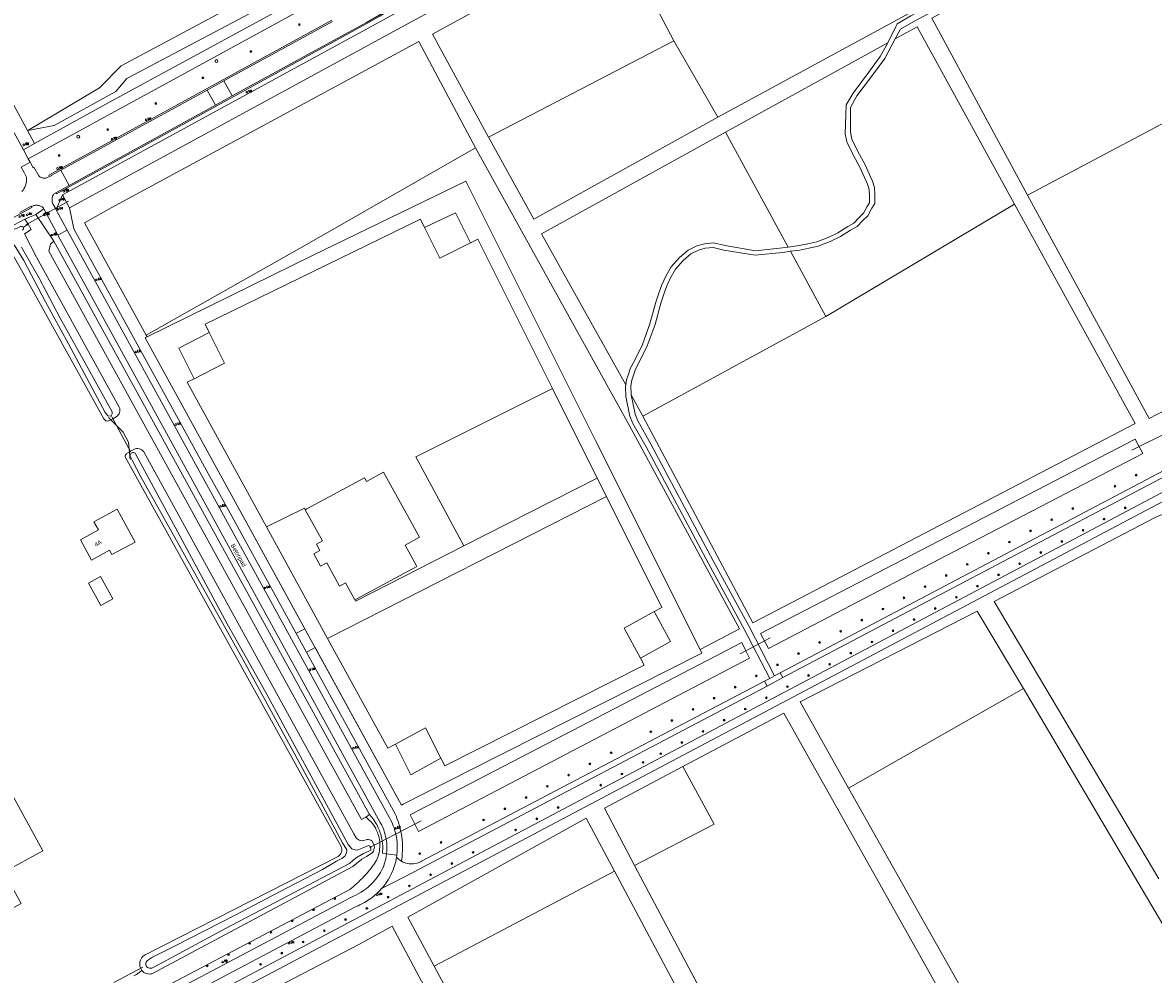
# Model space of a CAD drawing. Header units: metres. Extents: x 138165 to 154469, y 480134 to 494189.
# Tile 916 of 1056: x 148021 to 148352, y 487776 to 488054. Entities that reach past the tile are written whole.
import ezdxf

# ---------------------------------------------------------------- set-up
doc = ezdxf.new("R2010")
doc.units = ezdxf.units.M
doc.header["$LTSCALE"] = 0.001
doc.header["$MEASUREMENT"] = 0
for name, color, linetype, lineweight in [('Level 5', 7, 'Continuous', 0), ('TOP-L-duiker', 7, 'Continuous', 0), ('TOP-L-terrein schutting raster hek leuning', 7, 'Continuous', 0), ('TOP-L-topo objecten punt', 7, 'Continuous', 0), ('TOP-L-topo objecten vlak', 7, 'Continuous', 0), ('TOP-T-topo huisnummering naamgeving', 7, 'Continuous', 0)]:
    doc.layers.add(name, color=color, linetype=linetype, lineweight=lineweight)
doc.styles.add('Style-INTL_ISO', font='INTL_ISO.shx')
doc.styles.add('Style-STANDARD', font='STANDARD.shx')

# ---------------------------------------------------------------- blocks, each defined once
blk = doc.blocks.new('24')
at = {"layer": 'TOP-L-topo objecten punt', "color": 7, "linetype": 'Continuous', "lineweight": 0}
for radius in [0.025, 0.0182, 0.0115, 0.005]:
    blk.add_circle((0, 0), radius, dxfattribs=at)
blk = doc.blocks.new('*U13')
at = {"layer": 'Level 5', "color": 7, "linetype": 'Continuous', "lineweight": 0}
blk.add_circle((0, 0), 0.0415, dxfattribs=at)
blk = doc.blocks.new('150')
at = {"layer": 'Level 5', "color": 7, "linetype": 'Continuous', "lineweight": 0}
blk.add_blockref('*U13', (0, 0), dxfattribs=at)
blk = doc.blocks.new('16')
at = {"layer": 'TOP-L-topo objecten punt', "color": 7, "linetype": 'Continuous', "lineweight": 0}
blk.add_circle((0, 0), 0.025, dxfattribs=at)
at = {"layer": 'TOP-L-topo objecten punt', "color": 7, "linetype": 'Continuous', "lineweight": 0, "style": 'Style-STANDARD'}
blk.add_text('LM', height=0.06, dxfattribs=at).set_placement((0.0483, 0))
blk = doc.blocks.new('10')
at = {"layer": 'TOP-L-topo objecten punt', "linetype": 'Continuous', "lineweight": 0}
blk.add_circle((0, 0), 0.0125, dxfattribs=at)
blk = doc.blocks.new('126')
at = {"layer": 'TOP-L-topo objecten punt', "color": 7, "linetype": 'Continuous', "lineweight": 0}
blk.add_circle((0, 0), 0.025, dxfattribs=at)
at = {"layer": 'TOP-L-topo objecten punt', "color": 7, "linetype": 'Continuous', "lineweight": 0, "style": 'Style-STANDARD'}
blk.add_text('RV', height=0.06, dxfattribs=at).set_placement((0.0483, 0))
blk = doc.blocks.new('14')
at = {"layer": 'TOP-L-topo objecten punt', "color": 7, "linetype": 'Continuous', "lineweight": 0}
blk.add_circle((0, 0), 0.025, dxfattribs=at)
at = {"layer": 'TOP-L-topo objecten punt', "color": 7, "linetype": 'Continuous', "lineweight": 0, "style": 'Style-STANDARD'}
blk.add_text('VB', height=0.06, dxfattribs=at).set_placement((0.0483, 0))
blk = doc.blocks.new('175')
at = {"layer": 'TOP-L-topo objecten punt', "color": 7, "linetype": 'Continuous', "lineweight": 0}
blk.add_circle((0, 0), 0.025, dxfattribs=at)
at = {"layer": 'TOP-L-topo objecten punt', "color": 7, "linetype": 'Continuous', "lineweight": 0, "style": 'Style-STANDARD'}
blk.add_text('SB', height=0.06, dxfattribs=at).set_placement((0.0483, 0))
blk = doc.blocks.new('11')
at = {"layer": 'TOP-L-topo objecten punt', "color": 7, "linetype": 'Continuous', "lineweight": 0}
blk.add_circle((0, 0), 0.025, dxfattribs=at)
at = {"layer": 'TOP-L-topo objecten punt', "color": 7, "linetype": 'Continuous', "lineweight": 0, "style": 'Style-STANDARD'}
blk.add_text('AB', height=0.06, dxfattribs=at).set_placement((0.0483, 0))

msp = doc.modelspace()

# ---------------------------------------------------------------- linework, layer by layer
at = {"layer": 'TOP-L-duiker', "flags": 128}
for points in [[(148034.59, 488001.99), (148022.13, 487995.04)], [(148047.26, 487938.84), (148052.9, 487928.57)], [(148356.42, 487934.44), (148345.65, 487929.15)], [(148239.89, 487874.2), (148231.07, 487869.49)], [(148137.75, 487820.61), (148122.78, 487812.79)], [(148056.38, 487777.84), (148047.88, 487773.32)]]:
    msp.add_lwpolyline(points, dxfattribs=at)
at = {"layer": 'TOP-L-terrein schutting raster hek leuning', "flags": 128}
for points in [[(148101.28, 487875.53), (148103.78, 487876.82), (148057.05, 487962.04), (148057.6, 487962.31), (148100.22, 487983.27), (148106.2, 487986.17), (148150.89, 488007.85), (148188.8, 487931.95), (148219.35, 487870.79), (148219.88, 487869.72), (148152.5, 487835.62), (148132.52, 487825.5), (148132.05, 487825.27), (148106.76, 487871.4), (148104.41, 487870.09)], [(148046.37, 487938.64), (148050.61, 487934.36), (148052.19, 487931.44), (148052.67, 487926.37)]]:
    msp.add_lwpolyline(points, dxfattribs=at)
at = {"layer": 'TOP-L-topo objecten vlak', "flags": 128}
for points in [[(148053.47, 488166.61), (148055.83, 488166.4), (148106.83, 488073.96), (148107.02, 488073.44), (148107.18, 488072.9), (148107.28, 488072.36), (148107.34, 488071.8), (148107.36, 488071.25), (148107.32, 488070.69), (148107.24, 488070.14), (148107.11, 488069.6), (148106.94, 488069.07), (148106.72, 488068.56), (148106.46, 488068.07), (148106.16, 488067.6), (148105.82, 488067.16), (148105.44, 488066.76), (148105.04, 488066.38), (148104.6, 488066.04), (148051.68, 488037.85), (148048.44, 488034.06), (148030.48, 488024.14), (148022.71, 488022.66)], [(148022.71, 488022.66), (148043.68, 488035.15), (148050.08, 488041.62), (148101.81, 488069.4), (148102.12, 488069.6), (148102.41, 488069.83), (148102.68, 488070.08), (148102.93, 488070.36), (148103.15, 488070.66), (148103.34, 488070.97), (148103.51, 488071.3), (148103.65, 488071.64), (148103.76, 488072), (148103.84, 488072.36), (148103.89, 488072.73), (148103.9, 488073.1), (148103.89, 488073.47), (148103.84, 488073.84), (148103.76, 488074.2), (148054.27, 488164.58)], [(147938.9, 488157.58), (147943.23, 488151.14), (147954.95, 488133.66), (147965.76, 488117.28), (147975.63, 488100.55), (148021.43, 488017.01)], [(148314.39, 488157.54), (148032.89, 488003.85)], [(148314.39, 488157.54), (148316.35, 488153.37), (148034.89, 488000.06)], [(148274.28, 488048.32), (148277.04, 488053.91), (148281, 488056.23), (148353.69, 488095.32), (148334.36, 488131)], [(148022.67, 488022.64), (147999.76, 488065.15), (147981.69, 488098.35), (147970.59, 488118.62), (147969.61, 488120.44)], [(148195.11, 488080.49), (148250.89, 488111.35), (148280.42, 488056.93), (148224.56, 488026.58)], [(148276.46, 488049.53), (148277.97, 488052.32), (148281.91, 488054.62), (148354.57, 488093.7), (148368.61, 488067.79), (148424.86, 487960.14)], [(148315.14, 488003.76), (148287.17, 488055.56), (148351.46, 488090.66), (148380.4, 488038.34)], [(148157.52, 488020.71), (148141.06, 488050.86), (148195.11, 488080.49)], [(148195.11, 488080.49), (148211.64, 488048.9)], [(148112.17, 488066.68), (148047.46, 488031.47), (148024.72, 488018.84)], [(148022.86, 488014.4), (148114.08, 488064.34)], [(148030.94, 488004.45), (148031.15, 488004.11), (148121.93, 488054), (148125.74, 488056.14), (148132.59, 488060.44), (148132.3, 488060.92)], [(148130.9, 488060), (148125.45, 488056.41), (148121.77, 488054.33), (148082.46, 488032.78)], [(148111.65, 488054.95), (148028.85, 488009.59), (148029.03, 488009.17)], [(148080.08, 488037.2), (148111.86, 488054.58)], [(148311.29, 488001.15), (148282.88, 488053.06), (148276.46, 488049.53)], [(148057.35, 487962.76), (148039.36, 487995.61), (148047.1, 488000), (148137.13, 488048.76), (148153.71, 488017.57)], [(148157.52, 488020.71), (148211.64, 488048.9)], [(148211.64, 488048.9), (148224.56, 488026.58)], [(148245.79, 487987.32), (148248.54, 487987.69), (148251.17, 487988.23), (148253.92, 487988.79), (148257.45, 487990.16), (148260.38, 487991.65), (148263.33, 487993.53), (148265.27, 487994.59), (148266.98, 487996.35), (148268.38, 487997.74), (148269.57, 487999.9), (148270.46, 488001.32), (148270.46, 488003.86), (148270.36, 488005.96), (148269.78, 488007.84), (148267.54, 488012.78), (148265.49, 488016.57), (148263.73, 488020.17), (148263.35, 488022.19), (148263.34, 488029.37), (148265.2, 488032.78), (148270.1, 488039.26), (148273.35, 488043.78), (148276.46, 488049.53)], [(148226.83, 488022.17), (148274.28, 488048.32)], [(148274.28, 488048.32), (148272.05, 488044.36), (148268.92, 488040), (148264.11, 488033.6), (148262.12, 488030.16), (148261.82, 488021.69), (148262.26, 488019.39), (148264.13, 488015.57), (148266.17, 488011.8), (148268.34, 488007.01), (148268.83, 488005.41), (148268.92, 488003.54), (148268.92, 488001.5), (148268.25, 488000.44), (148267.14, 487998.44), (148265.9, 487997.2), (148264.35, 487995.6), (148262.57, 487994.63), (148259.65, 487992.76), (148256.85, 487991.34), (148253.52, 487990.06), (148250.9, 487989.52), (148248.33, 487988.99), (148245.12, 487988.56)], [(148075.22, 488034.53), (148080.08, 488037.2)], [(148080.08, 488037.2), (148082.46, 488032.78)], [(148315.14, 488003.76), (148380.4, 488038.34)], [(148380.4, 488038.34), (148415.67, 487972.12), (148350.69, 487938.42), (148315.14, 488003.76)], [(148032.42, 488011.04), (148075.22, 488034.53)], [(148075.22, 488034.53), (148077.6, 488030.11)], [(148082.46, 488032.78), (148077.6, 488030.11)], [(148077.6, 488030.11), (148034.81, 488006.59)], [(148224.56, 488026.58), (148170.71, 487996.77), (148157.52, 488020.71)], [(148022.67, 488022.64), (148022.71, 488022.66)], [(148024.72, 488018.84), (148022.67, 488022.64)], [(148197.6, 487948.2), (148172.94, 487992.46), (148226.83, 488022.17)], [(148226.83, 488022.17), (148245.12, 487988.56)], [(148021.43, 488017.01), (148024.72, 488018.84)], [(148022.86, 488014.4), (148021.43, 488017.01)], [(148153.71, 488017.57), (148104.42, 487989.39), (148057.35, 487962.76)], [(148153.71, 488017.57), (148198.48, 487936.63), (148230.84, 487876.79), (148219.35, 487870.79)], [(148020.81, 488011.95), (148023.4, 488013.41)], [(148023.4, 488013.41), (148022.86, 488014.4)], [(148029.03, 488009.17), (148028.23, 488008.81), (148028.03, 488008.77), (148027.82, 488008.74), (148027.61, 488008.73), (148027.41, 488008.74), (148027.2, 488008.77), (148027, 488008.82), (148026.8, 488008.88), (148026.61, 488008.96), (148026.43, 488009.05), (148026.26, 488009.16), (148026.09, 488009.28), (148025.93, 488009.42), (148024.46, 488011.9), (148024.3, 488011.77), (148023.4, 488013.41)], [(148020.81, 488011.95), (148021.66, 488010.38), (148022.36, 488009.02), (148022.39, 488008.52), (148022.37, 488008.04), (148022.37, 488008.01), (148022.37, 488008), (148022.31, 488007.51), (148022.2, 488007.02), (148022.04, 488006.54), (148021.85, 488006.08), (148021.61, 488005.63), (148021.33, 488005.21), (148021.02, 488004.81)], [(148029.03, 488009.17), (148029.72, 488009.55), (148029.8, 488009.59), (148032.42, 488011.04)], [(148034.81, 488006.59), (148032.42, 488011.04)], [(148034.81, 488006.59), (148030.94, 488004.45)], [(148219.35, 487870.79), (148188.8, 487931.95), (148150.89, 488007.85), (148106.2, 487986.17), (148100.22, 487983.27), (148057.6, 487962.31)], [(148030.98, 487999.51), (148030.07, 488001.17), (148029.97, 488001.45), (148029.9, 488001.74), (148029.85, 488002.03), (148029.83, 488002.33), (148029.83, 488002.63), (148029.86, 488002.93), (148029.92, 488003.22), (148030, 488003.51), (148030.11, 488003.79), (148030.24, 488004.06), (148030.94, 488004.45)], [(148032.89, 488003.85), (148030.98, 487999.51)], [(148034.89, 488000.06), (148032.89, 488003.85)], [(147970.72, 487971.59), (147970.9, 487971.23), (148023.93, 488000.17), (148023.83, 488000.4)], [(148023.83, 488000.4), (148023.73, 488000.54), (148020.38, 487998.7)], [(148023.83, 488000.4), (148024.06, 488000.52), (148024.29, 488000.61), (148024.53, 488000.69), (148024.77, 488000.75), (148025.02, 488000.79), (148025.27, 488000.8), (148025.52, 488000.79), (148025.77, 488000.76), (148026.02, 488000.71), (148026.26, 488000.63), (148026.49, 488000.54), (148026.71, 488000.42), (148026.92, 488000.29), (148027.12, 488000.13), (148027.31, 487999.96), (148027.41, 487999.77)], [(148027.41, 487999.77), (148025.12, 487998.1)], [(148031.5, 487992.06), (148031.21, 487992.61), (148031.1, 487992.82), (148027.41, 487999.77)], [(148030.98, 487999.51), (148031.2, 487999.1), (148031.24, 487999.03), (148031.56, 487998.46), (148031.61, 487998.37), (148031.62, 487998.35), (148031.73, 487998.15), (148034.26, 487993.53)], [(148034.89, 488000.06), (148036.23, 487993.88), (148075.53, 487922.27), (148076.49, 487920.52), (148077.45, 487918.76), (148078.41, 487917.01), (148079.38, 487915.26), (148080.34, 487913.5), (148081.3, 487911.75), (148130.19, 487822.65), (148130.43, 487822.09), (148130.68, 487821.46), (148130.87, 487820.95), (148131.11, 487820.24), (148131.34, 487819.51), (148131.44, 487819.18), (148131.64, 487818.39), (148131.78, 487817.76), (148131.82, 487817.51), (148131.99, 487816.68), (148132.11, 487815.85), (148132.19, 487815.21), (148132.28, 487814.11), (148132.32, 487813.26), (148132.32, 487812.64), (148132.32, 487811.96), (148132.27, 487811.01), (148132.19, 487810.06), (148132, 487808.84)], [(148202.66, 487939.12), (148234.74, 487878.59), (148346.66, 487936.88), (148311.29, 488001.15)], [(148311.29, 488001.15), (148256.16, 487968.27)], [(148021.86, 487996.74), (148017.09, 487994.2), (148014.55, 487992.85), (148000, 487985.09), (147971.52, 487969.3)], [(148025.12, 487998.1), (148021.86, 487996.74)], [(148022.8, 487995.23), (148021.86, 487996.74)], [(148025.12, 487998.1), (148030.3, 487990.28)], [(148075.79, 487963.55), (148074.58, 487965.98), (148137.56, 487996.71), (148138.78, 487994.27)], [(148152.19, 487989.8), (148147.78, 487998.63), (148138.78, 487994.27)], [(148021.4, 487994.32), (148021.25, 487994.48), (148021.05, 487994.57), (148020.84, 487994.6), (148020.62, 487994.55), (148019.6, 487994.14), (148018.46, 487993.72), (148017.71, 487993.37), (148016.67, 487992.69), (148016.13, 487992.22)], [(148021.4, 487994.32), (148021.45, 487994.12), (148021.43, 487993.91), (148021.36, 487993.74), (148021.24, 487993.59), (148021.09, 487993.48)], [(148022.8, 487995.23), (148021.4, 487994.32)], [(148047, 487938), (148047.56, 487938.31), (148048.53, 487938.84), (148048.61, 487938.89), (148048.92, 487939.13), (148049.2, 487939.43), (148049.41, 487939.78), (148049.56, 487940.15), (148049.64, 487940.54), (148049.66, 487940.95), (148049.6, 487941.35), (148049.47, 487941.73), (148025.32, 487985.65), (148021.81, 487992.47), (148023.73, 487993.73), (148022.8, 487995.23)], [(148031.5, 487992.06), (148031.65, 487992.17), (148034.26, 487993.53)], [(148034.26, 487993.53), (148128.56, 487821.48), (148128.86, 487820.92), (148129.16, 487820.3), (148129.38, 487819.79), (148129.62, 487819.2), (148129.84, 487818.59), (148130.02, 487818.03), (148130.2, 487817.42), (148130.34, 487816.74), (148130.47, 487816.21), (148130.63, 487815.26), (148130.73, 487814.35), (148130.78, 487813.62), (148130.8, 487812.48), (148130.77, 487811.74), (148130.66, 487810.6)], [(148138.78, 487994.27), (148143.25, 487985.33), (148152.19, 487989.8)], [(148016.4, 487989.62), (148016.49, 487989.47), (148020.4, 487982.65), (148044.95, 487938.33), (148044.98, 487938.29), (148045.14, 487938.07), (148045.34, 487937.88), (148045.58, 487937.75), (148045.84, 487937.66), (148046.11, 487937.64), (148046.38, 487937.66), (148047, 487938)], [(148121.56, 487821.76), (148120.35, 487821.02), (148028.86, 487987.32), (148029.36, 487989.41), (148030.3, 487990.28)], [(148030.3, 487990.28), (148122.71, 487822.51)], [(148127.68, 487811.02), (148127.76, 487811.92), (148127.78, 487812.59), (148127.77, 487813.44), (148127.71, 487814.17), (148127.64, 487814.8), (148127.55, 487815.28), (148127.48, 487815.73), (148127.29, 487816.55), (148127.09, 487817.26), (148126.84, 487817.97), (148126.53, 487818.74), (148126.25, 487819.34), (148125.83, 487820.15), (148031.5, 487992.06)], [(148152.19, 487989.8), (148154.34, 487990.87), (148176.19, 487947.13)], [(148245.12, 487988.56), (148243.45, 487988.33), (148235.55, 487987.48), (148226.68, 487988.99), (148223.3, 487989.79), (148220.64, 487989.52), (148218.42, 487988.9), (148215.85, 487987.66), (148213.36, 487985.53), (148210.88, 487982.78), (148209.37, 487980.03), (148208.22, 487977.54), (148207.42, 487975.41), (148206.44, 487972.48), (148204.71, 487966.14), (148202.49, 487960.02), (148200.27, 487955.49), (148199.03, 487953.18), (148198.32, 487951.05), (148197.88, 487949.72), (148197.6, 487948.2)], [(148020.9, 487988.53), (148026.05, 487979.47), (148032.22, 487967.77), (148039.39, 487954.79), (148047.45, 487940.35), (148047.42, 487939.71), (148047.08, 487939.19), (148046.99, 487939.07), (148046.18, 487939.19), (148045.32, 487940.14), (148034.6, 487960.23), (148027.94, 487972.54), (148021.59, 487984.62), (148018.7, 487989.17)], [(148199.2, 487945.33), (148199.07, 487947.94), (148199.37, 487949.6), (148199.78, 487950.82), (148200.45, 487952.82), (148201.64, 487955.03), (148203.91, 487959.66), (148206.18, 487965.93), (148207.86, 487972.1), (148208.93, 487975.32), (148209.63, 487977.2), (148210.74, 487979.58), (148212.13, 487982.12), (148214.42, 487984.66), (148216.67, 487986.59), (148218.93, 487987.68), (148220.88, 487988.22), (148223.14, 487988.45), (148226.3, 487987.7), (148235.45, 487986.15), (148243.59, 487987.02), (148245.79, 487987.32)], [(148245.79, 487987.32), (148256.16, 487968.27)], [(148256.16, 487968.27), (148202.66, 487939.12)], [(148057.6, 487962.31), (148057.35, 487962.76)], [(148075.79, 487963.55), (148066.9, 487958.97), (148071.39, 487950.03)], [(148071.39, 487950.03), (148080.27, 487954.61), (148075.79, 487963.55)], [(148219.35, 487870.79), (148219.88, 487869.72), (148152.5, 487835.62), (148132.52, 487825.5), (148132.05, 487825.27), (148057.05, 487962.04), (148057.6, 487962.31)], [(148092.53, 487906.71), (148069.35, 487948.98), (148071.39, 487950.03)], [(148176.19, 487947.13), (148136.21, 487927.17), (148150.27, 487901.08)], [(148189.26, 487920.96), (148176.19, 487947.13)], [(148239.73, 487862.32), (148232.25, 487876.72), (148221.78, 487895.97), (148203.59, 487930.14), (148199.68, 487936.97), (148198.86, 487939.07), (148197.67, 487944.85), (148197.52, 487947.77), (148197.6, 487948.2)], [(148202.66, 487939.12), (148199.2, 487945.33)], [(148241.15, 487863.1), (148233.68, 487877.48), (148223.2, 487896.74), (148205, 487930.92), (148201.14, 487937.68), (148200.36, 487939.67), (148199.2, 487945.33)], [(148052.46, 487928.61), (148052.37, 487929.53), (148052.19, 487931.44), (148050.61, 487934.36), (148048.63, 487936.36), (148047, 487938)], [(148291.45, 487898.27), (148348.82, 487928.16), (148346.65, 487932.33), (148237.05, 487875.46), (148239.34, 487871.12), (148291.45, 487898.27)], [(148052.46, 487928.61), (148051.64, 487928.17), (148051.46, 487927.97), (148051.32, 487927.74), (148051.24, 487927.49), (148051.22, 487927.22), (148051.26, 487926.96), (148114.35, 487813.09), (148114.48, 487812.7), (148114.54, 487812.31), (148114.53, 487811.9), (148114.46, 487811.51), (148114.31, 487811.13), (148114.11, 487810.79), (148113.84, 487810.48), (148113.53, 487810.23), (148057.1, 487781.46), (148056.72, 487781.23), (148056.38, 487780.95), (148056.08, 487780.61), (148055.84, 487780.24), (148055.66, 487779.84), (148055.53, 487779.41), (148055.47, 487778.97), (148055.47, 487778.53), (148055.54, 487778.09), (148055.68, 487777.66), (148056.12, 487776.86)], [(148056.12, 487776.86), (148056.38, 487776.55), (148056.68, 487776.29), (148057.02, 487776.07), (148057.39, 487775.92), (148057.79, 487775.82), (148058.19, 487775.79), (148058.59, 487775.82), (148058.98, 487775.91), (148117.79, 487807.26), (148120.4, 487809.41), (148121.83, 487810.19), (148123.36, 487811.14), (148123.63, 487811.43), (148123.84, 487811.76), (148123.98, 487812.13), (148124.07, 487812.52), (148124.09, 487812.91), (148124.03, 487813.3), (148123.92, 487813.68), (148123.33, 487814.75), (148123.03, 487814.94), (148122.7, 487815.06), (148122.35, 487815.13), (148122, 487815.13), (148121.65, 487815.06), (148120.81, 487814.88), (148120.69, 487814.86), (148120.33, 487814.82), (148119.98, 487814.86), (148119.63, 487814.96), (148119.32, 487815.13), (148119.04, 487815.36), (148118.81, 487815.63), (148118.13, 487816.86), (148056.66, 487928.65), (148056.4, 487928.96), (148056.09, 487929.22), (148055.74, 487929.42), (148055.36, 487929.55), (148054.96, 487929.61), (148054.55, 487929.59), (148054.16, 487929.51), (148053.79, 487929.35), (148053.76, 487929.33), (148052.78, 487928.79), (148052.46, 487928.61)], [(148053.05, 487928.29), (148052.89, 487928.15), (148052.76, 487927.98), (148052.67, 487927.78), (148052.63, 487927.56), (148052.65, 487927.35), (148053.26, 487926.17), (148055.76, 487921.36), (148066.25, 487902.65), (148075.66, 487885.74), (148085.7, 487867.78), (148095.7, 487849.53), (148101.69, 487838.54), (148109.82, 487823.5), (148114.81, 487814.25), (148116.04, 487812.12), (148115.98, 487811.18), (148115.49, 487810.27), (148114.57, 487809.65), (148113.02, 487808.79), (148108.9, 487806.41), (148096.14, 487799.78), (148083.36, 487793.04), (148065.83, 487784.02), (148059.17, 487780.76), (148057.76, 487779.78), (148057.55, 487779.57), (148057.39, 487779.32), (148057.29, 487779.05), (148057.26, 487778.75), (148057.29, 487778.46), (148057.38, 487778.18), (148057.55, 487777.93), (148057.78, 487777.72), (148058.05, 487777.58), (148058.35, 487777.5), (148058.66, 487777.5), (148058.96, 487777.57), (148061.1, 487778.59), (148080.34, 487789.01), (148094.92, 487796.61), (148116.83, 487808.15), (148117.9, 487809.12), (148119.04, 487809.96), (148120.87, 487811.13), (148122.49, 487811.73), (148123.04, 487812.03), (148123.04, 487812.73), (148122.8, 487813.27), (148122.42, 487813.4), (148121.46, 487813.04), (148119.11, 487812.07), (148118.49, 487812.13), (148117.49, 487812.49), (148116.43, 487813.73), (148104.34, 487836.09), (148092.38, 487858.24), (148081.06, 487878.34), (148067.92, 487902.76), (148059.45, 487918.31), (148054.89, 487926.75), (148054.12, 487928.22), (148053.93, 487928.34), (148053.71, 487928.41), (148053.48, 487928.43), (148053.26, 487928.39), (148053.05, 487928.29)], [(148355.03, 487923.15), (148242.75, 487863.98)], [(148118.41, 487885.31), (148118.94, 487885.59), (148136.55, 487895.06), (148136.46, 487895.24), (148133.08, 487901.35), (148137.25, 487903.65), (148126.75, 487922.68), (148121.81, 487919.95), (148121.22, 487921.01), (148104.39, 487911.94), (148103.87, 487911.65)], [(148150.27, 487901.08), (148189.26, 487920.96)], [(148189.26, 487920.96), (148191.94, 487915.59)], [(148243.58, 487862.57), (148355.78, 487921.68)], [(148357.85, 487918.51), (148067.15, 487764.73)], [(148068.94, 487762.85), (148354.94, 487914.2)], [(148110.43, 487874.05), (148191.94, 487915.59)], [(148191.94, 487915.59), (148208.16, 487883.11), (148205.95, 487881.89)], [(148048.82, 487911.89), (148042.06, 487908.19), (148043.39, 487905.77), (148038.12, 487902.89), (148041.38, 487896.93), (148046.65, 487899.81), (148047.34, 487898.54), (148054.09, 487902.23), (148048.82, 487911.89)], [(148103.87, 487911.65), (148103.62, 487912.15), (148092.53, 487906.71)], [(148103.87, 487911.65), (148108.89, 487902.56), (148107.13, 487901.59), (148108.17, 487899.71), (148106.42, 487898.74), (148108.38, 487895.2), (148110.15, 487896.14), (148113.92, 487889.31), (148115.67, 487890.27), (148118.31, 487885.48), (148118.41, 487885.31)], [(148403.24, 487832.07), (148359.9, 487912.56), (148352.65, 487909.5), (148305.33, 487884.86), (148353.5, 487803.71)], [(148110.43, 487874.05), (148092.53, 487906.71)], [(148150.27, 487901.08), (148119.14, 487885.22), (148118.59, 487884.94), (148118.41, 487885.31)], [(147952.14, 487875.41), (147940.84, 487869.24), (147984.83, 487788.78), (147996.24, 487795.01), (148001.27, 487785.8), (148020.75, 487796.45), (148015.71, 487805.66), (148027.12, 487811.9), (147983.14, 487892.36), (147971.84, 487886.19), (147966.03, 487896.83), (147946.32, 487886.06), (147952.14, 487875.41)], [(148044.08, 487883.65), (148047.59, 487885.57), (148043.99, 487892.15), (148040.48, 487890.23), (148044.08, 487883.65)], [(148205.95, 487881.89), (148197.2, 487877.06), (148201.92, 487868.25)], [(148201.92, 487868.25), (148210.68, 487873.08), (148205.95, 487881.89)], [(148313.97, 487859.39), (148300.42, 487882.05), (148248.64, 487855.45), (148262.8, 487830.25)], [(148130.26, 487843.07), (148128.08, 487841.87), (148110.43, 487874.05)], [(148231.59, 487872.86), (148232.77, 487870.4), (148233.79, 487868.28), (148137.05, 487817.48), (148134.6, 487822.38), (148231.59, 487872.86)], [(148201.92, 487868.25), (148203, 487866.22), (148144.69, 487836.71), (148143.55, 487838.95)], [(148242.75, 487863.98), (148241.15, 487863.1)], [(148243.58, 487862.57), (148242.75, 487863.98)], [(148132, 487808.84), (148132.54, 487808.55), (148133.09, 487808.33), (148133.67, 487808.16), (148134.26, 487808.06), (148134.86, 487808.02), (148135.46, 487808.04), (148136.06, 487808.13), (148136.64, 487808.27), (148137.21, 487808.48), (148137.75, 487808.74), (148137.92, 487808.84), (148238.23, 487861.5)], [(148238.23, 487861.5), (148239.73, 487862.32)], [(148238.23, 487861.5), (148239.01, 487860.09)], [(148239.01, 487860.09), (148243.58, 487862.57)], [(148241.15, 487863.1), (148239.73, 487862.32)], [(148126.34, 487800.98), (148129.68, 487802.6), (148135.39, 487805.56), (148239.01, 487860.09)], [(148262.8, 487830.25), (148309.2, 487747.85), (148363.32, 487775.77), (148313.97, 487859.39)], [(148262.8, 487830.25), (148313.97, 487859.39)], [(148200.17, 487807.61), (148248.86, 487715.83), (148304.1, 487744.78), (148243.83, 487852.17), (148214.31, 487836.52)], [(148143.55, 487838.95), (148139.04, 487847.88), (148130.26, 487843.07)], [(148130.26, 487843.07), (148134.78, 487834.14), (148143.55, 487838.95)], [(148214.31, 487836.52), (148191.38, 487824.36), (148200.17, 487807.61)], [(148214.31, 487836.52), (148223.5, 487819.64), (148200.17, 487807.61)], [(148121.56, 487821.76), (148122.01, 487821.4), (148122.39, 487821.08), (148122.81, 487820.66), (148123.14, 487820.31), (148123.46, 487819.93), (148123.8, 487819.47), (148124.15, 487818.95), (148124.38, 487818.56), (148124.65, 487818.04), (148124.86, 487817.6), (148125.08, 487817.03), (148125.23, 487816.6), (148125.39, 487816.04), (148125.5, 487815.56), (148125.57, 487815.13), (148125.65, 487814.49), (148125.66, 487814.29), (148125.69, 487813.89), (148125.7, 487813.42), (148125.69, 487813.01), (148125.63, 487812.35), (148125.57, 487811.91), (148125.45, 487811.29), (148125.33, 487810.81), (148125.16, 487810.26), (148124.93, 487809.63), (148124.77, 487809.26), (148124.54, 487808.8), (148124.27, 487808.31), (148124.21, 487808.21), (148123.58, 487807.36), (148123.14, 487806.78), (148122.7, 487806.24), (148122.18, 487805.62), (148121.75, 487805.13), (148121.32, 487804.65), (148120.94, 487804.24), (148120.59, 487803.88), (148120.15, 487803.44), (148119.78, 487803.07), (148119.42, 487802.72), (148118.98, 487802.32), (148118.42, 487801.82), (148117.9, 487801.37), (148117.4, 487800.95), (148116.91, 487800.56), (148057.57, 487769.24)], [(148122.71, 487822.51), (148121.56, 487821.76)], [(148127.68, 487811.02), (148126.47, 487811.14), (148126.51, 487811.6), (148126.54, 487812.54), (148126.53, 487813.12), (148126.46, 487814.1), (148126.37, 487814.66), (148126.29, 487815.27), (148126.21, 487815.64), (148125.95, 487816.7), (148125.81, 487817.15), (148125.51, 487817.97), (148125.25, 487818.6), (148125.04, 487819.05), (148124.79, 487819.54), (148124.54, 487819.99), (148124.06, 487820.76), (148123.69, 487821.3), (148123.2, 487821.94), (148122.71, 487822.51)], [(148141.63, 487778.06), (148133.91, 487792.48), (148186.03, 487821.47), (148194.33, 487805.91)], [(148059.67, 487767.72), (148117.2, 487798.23), (148117.76, 487798.46), (148118.68, 487798.88), (148119.39, 487799.26), (148120.26, 487799.77), (148120.93, 487800.22), (148121.77, 487800.85), (148122.36, 487801.34), (148123.16, 487802.09), (148123.67, 487802.61), (148124.44, 487803.49), (148124.83, 487804), (148125.47, 487804.91), (148125.85, 487805.51), (148126.38, 487806.47), (148126.7, 487807.12), (148126.82, 487807.42), (148127, 487807.94), (148127.26, 487808.8), (148127.42, 487809.46), (148127.57, 487810.22), (148127.68, 487811.02)], [(148127.68, 487811.02), (148130.66, 487810.6)], [(148130.66, 487810.6), (148130.57, 487810.05)], [(148126.34, 487800.98), (148126.82, 487801.56), (148127.54, 487802.52), (148128.1, 487803.39), (148128.61, 487804.25), (148129.01, 487805.02), (148129.49, 487806.08), (148129.59, 487806.33), (148129.82, 487806.95), (148130.08, 487807.78), (148130.34, 487808.76), (148130.48, 487809.41), (148130.57, 487810.05)], [(148130.57, 487810.05), (148131.04, 487809.56), (148131.51, 487809.17), (148132, 487808.84)], [(148194.33, 487805.91), (148141.63, 487778.06)], [(148194.33, 487805.91), (148229.95, 487739.11)], [(148062.54, 487765.81), (148118.61, 487795.49), (148119.33, 487795.78), (148119.86, 487796.03), (148121.18, 487796.71), (148122.6, 487797.6), (148123.33, 487798.13), (148124.13, 487798.78), (148124.88, 487799.45), (148125.52, 487800.07), (148126.29, 487800.91), (148126.34, 487800.98)], [(148149.71, 487662.85), (148186.23, 487682.95), (148129.29, 487789.77), (148119.53, 487784.49), (148074.83, 487761.16), (148071.92, 487746.9), (148110.1, 487675.64)], [(148219.73, 487700.42), (148191.22, 487685.49), (148141.63, 487778.06)], [(148053.73, 487775.27), (148054.53, 487775.68), (148056.12, 487776.86)]]:
    msp.add_lwpolyline(points, dxfattribs=at)

# ---------------------------------------------------------------- block references
at = {"layer": 'TOP-L-topo objecten punt', "xscale": 10, "yscale": 10, "zscale": 10}
for name, p in [('24', (148102.15, 488053.68)), ('24', (148087.99, 488045.8)), ('150', (148077.93, 488043.01)), ('24', (148073.95, 488038.1)), ('14', (148086.82, 488033.91)), ('24', (148060.15, 488030.59)), ('14', (148057.38, 488025.82)), ('24', (148046.09, 488022.94)), ('175', (148021.6, 488018.48)), ('14', (148021.6, 488018.48)), ('150', (148037.49, 488020.85)), ('14', (148047.34, 488020.12)), ('24', (148031.93, 488015.37)), ('14', (148031.44, 488011.56)), ('11', (148032.05, 488002.3)), ('175', (148033.26, 488004.9)), ('16', (148031.55, 487999.62)), ('14', (148020.34, 487997.48)), ('126', (148022.56, 487998)), ('14', (148027.53, 487998.14)), ('175', (148027.6, 487998)), ('10', (148027.81, 487998.41)), ('11', (148029.79, 487992.08)), ('16', (148042.8, 487978.95)), ('16', (148054.28, 487957.84)), ('16', (148066.03, 487936.62)), ('24', (148346.88, 487921.83)), ('24', (148340.71, 487918.57)), ('16', (148079.11, 487912.68)), ('24', (148328.36, 487912.04)), ('24', (148343.7, 487912.23)), ('24', (148322.19, 487908.77)), ('24', (148337.53, 487908.96)), ('24', (148316.02, 487905.51)), ('24', (148331.36, 487905.69)), ('24', (148309.85, 487902.24)), ('24', (148325.18, 487902.42)), ('24', (148303.68, 487898.97)), ('24', (148319.01, 487899.15)), ('24', (148297.51, 487895.71)), ('24', (148312.83, 487895.88)), ('24', (148291.34, 487892.44)), ('24', (148306.66, 487892.61)), ('16', (148092.09, 487888.79)), ('24', (148285.17, 487889.18)), ('24', (148300.49, 487889.34)), ('24', (148279, 487885.91)), ('24', (148294.31, 487886.07)), ('24', (148272.83, 487882.65)), ('24', (148288.14, 487882.8)), ('24', (148266.66, 487879.38)), ('24', (148281.96, 487879.53)), ('24', (148260.49, 487876.11)), ('24', (148275.79, 487876.26)), ('24', (148254.32, 487872.85)), ('24', (148269.62, 487872.99)), ('24', (148248.15, 487869.58)), ('24', (148263.44, 487869.72)), ('16', (148105.28, 487864.84)), ('24', (148241.98, 487866.32)), ('24', (148257.27, 487866.45)), ('24', (148235.8, 487863.05)), ('24', (148251.09, 487863.18)), ('24', (148229.63, 487859.79)), ('24', (148238.74, 487856.64)), ('24', (148244.92, 487859.91)), ('24', (148223.46, 487856.52)), ('24', (148232.57, 487853.37)), ('24', (148217.29, 487853.26)), ('24', (148226.4, 487850.1)), ('24', (148204.95, 487846.73)), ('24', (148211.12, 487849.99)), ('24', (148220.22, 487846.83)), ('24', (148214.05, 487843.56)), ('16', (148117.97, 487841.89)), ('24', (148193.35, 487840.59)), ('24', (148207.87, 487840.29)), ('24', (148187.13, 487837.3)), ('24', (148202.69, 487837.76)), ('24', (148180.91, 487834.02)), ('24', (148196.5, 487834.36)), ('24', (148174.69, 487830.74)), ('24', (148190.29, 487831.08)), ('24', (148168.48, 487827.46)), ('24', (148162.26, 487824.17)), ('24', (148177.85, 487824.53)), ('24', (148156.04, 487820.89)), ('24', (148171.63, 487821.25)), ('16', (148130.32, 487818.44)), ('24', (148165.42, 487817.97)), ('24', (148143.6, 487814.32)), ('24', (148137.38, 487811.04)), ('24', (148152.98, 487811.42)), ('24', (148146.76, 487808.14)), ('24', (148140.55, 487804.86)), ('24', (148134.33, 487801.58)), ('24', (148112.51, 487797.91)), ('16', (148124.91, 487798.99)), ('24', (148128.11, 487798.31)), ('24', (148106.29, 487794.63)), ('24', (148121.89, 487795.03)), ('24', (148100.07, 487791.34)), ('24', (148115.67, 487791.75)), ('24', (148093.85, 487788.06)), ('24', (148109.46, 487788.47)), ('24', (148087.63, 487784.78)), ('16', (148099.16, 487784.85)), ('24', (148103.24, 487785.19)), ('24', (148081.41, 487781.5)), ('24', (148097.02, 487781.92)), ('24', (148075.19, 487778.21)), ('14', (148079.71, 487779.32)), ('24', (148090.8, 487778.64))]:
    msp.add_blockref(name, p, dxfattribs=at)

# ---------------------------------------------------------------- texts
at = {"layer": 'TOP-T-topo huisnummering naamgeving', "style": 'Style-INTL_ISO'}
for s, rotation, p in [('4A', 28.7, (148042.67, 487900.82)), ('Betonpad', 299.1, (148082.02, 487901.28))]:
    msp.add_text(s, height=1.25, rotation=rotation, dxfattribs=at).set_placement(p)

doc.saveas('drawing.dxf')
